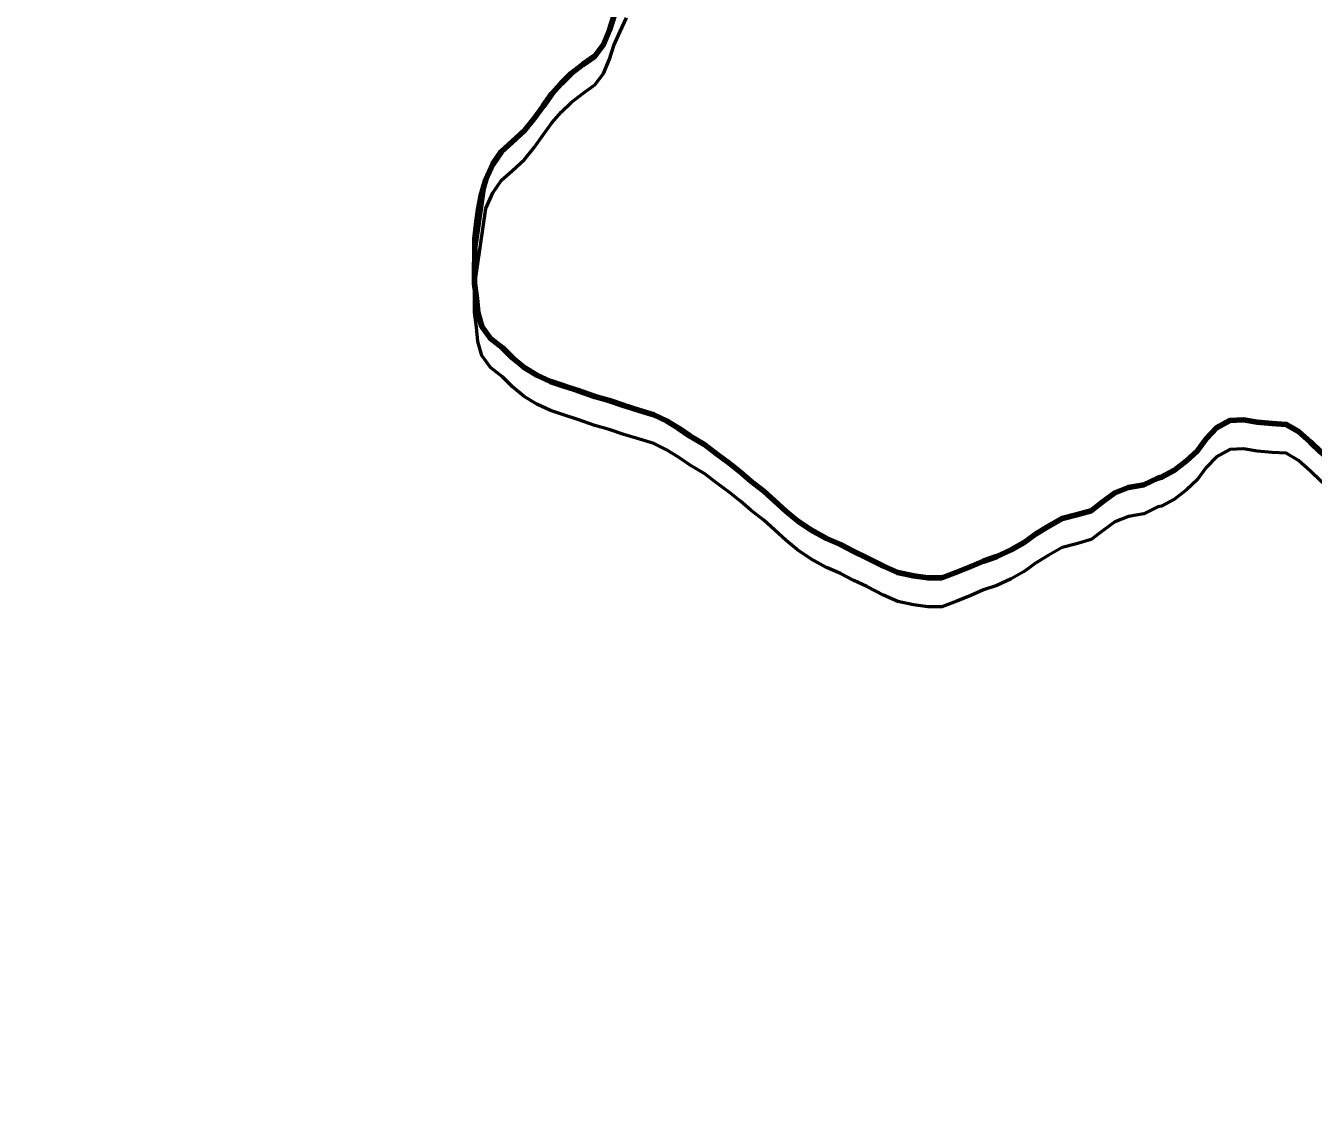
# Model space of a CAD drawing. Extents: x -1643653 to 4543381, y 1624270 to 13878484.
# Drawn here: x 738263 to 739428, y 8964486 to 8965460 of the extents above; entities that cross this region are included whole.
import ezdxf

# ---------------------------------------------------------------- set-up
doc = ezdxf.new("R2010")
doc.units = 0
doc.header["$LTSCALE"] = 200
for name, color, linetype, lineweight in [('1', 7, 'Continuous', 13), ('24', 7, 'Continuous', 25), ('26', 7, 'Continuous', 106), ('27', 7, 'Continuous', 53), ('28', 7, 'Continuous', 53), ('29', 7, 'Continuous', 13), ('53', 7, 'Continuous', 106)]:
    doc.layers.add(name, color=color, linetype=linetype, lineweight=lineweight)

msp = doc.modelspace()

# ---------------------------------------------------------------- linework, layer by layer
at = {"layer": '1', "lineweight": 25}
msp.add_spline([(814781, 9009175.5), (814787.2, 9009173.4), (814796.9, 9009173.4), (814799.4, 9009172.4), (814805.1, 9009174.5), (814805.6, 9009176.5), (814811.7, 9009179.5), (814811.7, 9009179.5), (814801.5, 9009181), (814790.7, 9009181.5), (814784.1, 9009183.1), (814777.4, 9009185.1), (814778.4, 9009175.5)], degree=3, dxfattribs=at)
at = {"layer": '24', "lineweight": 53}
for points in [[(738794.8, 8965468.2), (738790.8, 8965455.9), (738785.4, 8965442.9), (738777.6, 8965432.5), (738766.6, 8965424.7), (738756.3, 8965416.7), (738747, 8965407.7), (738738.7, 8965398.2), (738731, 8965387.3), (738722.8, 8965375.9), (738714.1, 8965365.1), (738702.7, 8965354.9), (738693.3, 8965346.3), (738685.2, 8965334.8), (738679.1, 8965320.7)], [(738679.1, 8965320.7), (738674.7, 8965306.5), (738672.4, 8965293.8), (738670.5, 8965280.1), (738669.1, 8965267.1), (738668.9, 8965253.9), (738668.9, 8965252.2)], [(738668.9, 8965252.2), (738668.7, 8965240.3), (738668.8, 8965226.9), (738670.5, 8965213.4), (738671.6, 8965200.6), (738675.5, 8965187.9), (738683.2, 8965177.1), (738694.2, 8965168.7), (738703.2, 8965159.7), (738713.8, 8965150.9), (738725.1, 8965143.9), (738737.4, 8965138.3), (738750.2, 8965134.1), (738762.3, 8965130), (738777.7, 8965124.5), (738790.7, 8965121), (738803.9, 8965116.6), (738817.9, 8965112.1), (738831.1, 8965108.1), (738842.5, 8965102.6), (738853.3, 8965095.9), (738864, 8965088.8), (738877.1, 8965080.8), (738887.6, 8965072.8), (738899.1, 8965064.4), (738909.3, 8965056.3), (738918.8, 8965048), (738930.6, 8965038.9), (738940.1, 8965030.3), (738950.8, 8965020.6), (738961, 8965012.2), (738972.9, 8965004.1), (738987.1, 8964996.1), (738999.8, 8964990.7), (739011.8, 8964984.5), (739023.7, 8964978.8), (739038.7, 8964971.1), (739051.7, 8964965.5), (739066, 8964962.6), (739078.9, 8964960.8), (739091.5, 8964960.7), (739105.2, 8964965.7), (739117.7, 8964970.9), (739129.2, 8964975.8), (739141.3, 8964980), (739154.4, 8964986), (739166, 8964992.5), (739176.3, 8965000.1), (739187.8, 8965007.2), (739200.3, 8965014.2), (739213.3, 8965017.6), (739226.5, 8965021.3), (739236.7, 8965029.1), (739248, 8965037.4), (739260.3, 8965042.4), (739274.4, 8965044.9), (739287, 8965050.9), (739290.4, 8965051.6), (739301.9, 8965058), (739312.9, 8965066.6), (739322.4, 8965075.3), (739330.8, 8965086.5), (739340.1, 8965096.4), (739352, 8965102.9), (739364.5, 8965103.5)], [(739364.5, 8965103.5), (739376.9, 8965101.4), (739390.5, 8965100.2), (739403.2, 8965099.4), (739414.3, 8965093), (739425.1, 8965083.3), (739434.1, 8965074.6), (739445.8, 8965064.2), (739454.3, 8965055), (739466.1, 8965039.9), (739474.4, 8965028.9), (739482.8, 8965015.4), (739492, 8965003.2), (739502.8, 8964991.6), (739513.5, 8964980.9), (739523.7, 8964971.8), (739534.5, 8964964.2), (739547.6, 8964956.3), (739561.2, 8964951), (739575.4, 8964946.4), (739588.6, 8964941.1), (739602.4, 8964933)]]:
    msp.add_lwpolyline(points, dxfattribs=at)
at = {"layer": '24'}
msp.add_spline([(738367.7, 8959924.4), (738437.2, 8960071.1), (738471.9, 8960121.3), (738537.5, 8960171.6), (738630.2, 8960202.5), (738765.3, 8960248.8), (738950.5, 8960322.2), (739124.2, 8960357), (739313.4, 8960368.5), (739359.7, 8960368.5), (739506.3, 8960291.3), (739610.6, 8960229.5), (739660.8, 8960198.6), (739703.2, 8960210.2), (739761.1, 8960275.8), (739826.7, 8960310.6), (739919.4, 8960314.5), (740031.3, 8960372.4), (740096.9, 8960453.5), (740178, 8960523), (740239.7, 8960542.3), (740340.1, 8960557.8), (740509.9, 8960496), (740648.9, 8960465.1), (740753.1, 8960465.1), (740865, 8960488.3), (740926.8, 8960519.2), (741135.2, 8960677.5), (741193.1, 8960747.1), (741278, 8960812.7), (741293.5, 8960851.3), (741300.5, 8960850.1), (741255.5, 8960925.1), (741195.5, 8961035.2), (741220.5, 8961105.2), (741225.5, 8961275.2), (741235.5, 8961375.3), (741255.5, 8961460.3), (741305.5, 8961510.3), (741355.4, 8961545.3), (741395.4, 8961605.3), (741440.4, 8961675.3), (741500.4, 8961730.4), (741545.4, 8961795.4), (741540.4, 8961925.4), (741555.4, 8962015.5), (741660.3, 8962135.5), (741690.3, 8962305.5), (741680.3, 8962425.6), (741700.3, 8962620.6), (741780.3, 8962700.7), (741975.2, 8962690.7), (742105.2, 8962630.6), (742195.2, 8962590.6), (742275.1, 8962580.6), (742390.1, 8962640.6), (742520.1, 8962655.6), (742770, 8962605.6), (742989.9, 8962550.6), (743104.8, 8962540.6), (743324.8, 8962590.6), (743524.7, 8962640.6), (743664.7, 8962635.6), (743774.6, 8962635.6), (743904.6, 8962675.7), (744079.5, 8962775.7), (744274.5, 8962990.7), (744539.4, 8963385.9), (744659.3, 8963580.9), (744879.3, 8963706), (745084.2, 8963786), (745299.1, 8963801), (745444.1, 8963831), (745664, 8963901), (745943.9, 8964026.1), (746173.8, 8964201.1), (746393.8, 8964276.1), (746543.7, 8964266.1), (746708.6, 8964376.2), (746898.6, 8964536.2), (747118.5, 8964656.2), (747248.5, 8964676.2), (747398.4, 8964766.3), (747428.4, 8964831.3), (747488.4, 8964891.3), (747623.3, 8964991.3), (747863.3, 8965106.4), (747993.2, 8965146.4), (748133.2, 8965221.4), (748228.1, 8965321.5), (748358.1, 8965451.5)], degree=3, dxfattribs=at)
at = {"layer": '26'}
msp.add_spline([(738852.4, 8967397.8), (738119.2, 8967456.1), (736819.8, 8967385.2), (735978.7, 8967299.6), (734932.4, 8966935.1), (733681.7, 8966482.5), (732152.4, 8966285.3), (730470.8, 8966190.5), (727806.8, 8965794.5), (726426, 8965189.7), (726351.8, 8965240.9), (726326.3, 8965228.3)], degree=3, dxfattribs=at)
at = {"layer": '27'}
for points in [[(738794.8, 8965468.2), (738790.8, 8965455.9), (738785.4, 8965442.9), (738777.6, 8965432.5), (738766.6, 8965424.7), (738756.3, 8965416.7), (738747, 8965407.7), (738738.7, 8965398.2), (738731, 8965387.3), (738722.8, 8965375.9), (738714.1, 8965365.1), (738702.7, 8965354.9), (738693.3, 8965346.3), (738685.2, 8965334.8), (738679.1, 8965320.7)], [(738702.7, 8965354.9), (738714.1, 8965365.1), (738722.8, 8965375.9), (738731, 8965387.3), (738738.7, 8965398.2), (738747, 8965407.7), (738756.3, 8965416.7), (738766.6, 8965424.7), (738777.6, 8965432.5), (738785.4, 8965442.9), (738790.8, 8965455.9), (738794.8, 8965468.2)], [(738685.2, 8965334.8), (738693.3, 8965346.3), (738702.7, 8965354.9)], [(738668.9, 8965252.2), (738668.9, 8965253.9), (738669.1, 8965267.1), (738670.5, 8965280.1), (738672.4, 8965293.8), (738674.7, 8965306.5), (738679.1, 8965320.7), (738685.2, 8965334.8)], [(738679.1, 8965320.7), (738674.7, 8965306.5), (738672.4, 8965293.8), (738670.5, 8965280.1), (738669.1, 8965267.1), (738668.9, 8965253.9), (738668.9, 8965252.2)], [(738668.9, 8965252.2), (738668.7, 8965240.3), (738668.8, 8965226.9), (738670.5, 8965213.4), (738671.6, 8965200.6), (738675.5, 8965187.9), (738683.2, 8965177.1), (738694.2, 8965168.7), (738703.2, 8965159.7), (738713.8, 8965150.9), (738725.1, 8965143.9), (738737.4, 8965138.3), (738750.2, 8965134.1), (738762.3, 8965130), (738777.7, 8965124.5), (738790.7, 8965121), (738803.9, 8965116.6), (738817.9, 8965112.1), (738831.1, 8965108.1), (738842.5, 8965102.6), (738853.3, 8965095.9), (738864, 8965088.8), (738877.1, 8965080.8), (738887.6, 8965072.8), (738899.1, 8965064.4), (738909.3, 8965056.3), (738918.8, 8965048), (738930.6, 8965038.9), (738940.1, 8965030.3), (738950.8, 8965020.6), (738961, 8965012.2), (738972.9, 8965004.1), (738987.1, 8964996.1), (738999.8, 8964990.7), (739011.8, 8964984.5), (739023.7, 8964978.8), (739038.7, 8964971.1), (739051.7, 8964965.5), (739066, 8964962.6), (739078.9, 8964960.8), (739091.5, 8964960.7), (739105.2, 8964965.7), (739117.7, 8964970.9), (739129.2, 8964975.8), (739141.3, 8964980), (739154.4, 8964986), (739166, 8964992.5), (739176.3, 8965000.1), (739187.8, 8965007.2), (739200.3, 8965014.2), (739213.3, 8965017.6), (739226.5, 8965021.3), (739236.7, 8965029.1), (739248, 8965037.4), (739260.3, 8965042.4), (739274.4, 8965044.9), (739287, 8965050.9), (739290.4, 8965051.6), (739301.9, 8965058), (739312.9, 8965066.6), (739322.4, 8965075.3), (739330.8, 8965086.5), (739340.1, 8965096.4), (739352, 8965102.9), (739364.5, 8965103.5)], [(738683.2, 8965177.1), (738675.5, 8965187.9), (738671.6, 8965200.6), (738670.5, 8965213.4), (738668.8, 8965226.9), (738668.7, 8965240.3), (738668.9, 8965252.2)], [(738713.8, 8965150.9), (738703.2, 8965159.7), (738694.2, 8965168.7), (738683.2, 8965177.1)], [(738762.3, 8965130), (738750.2, 8965134.1), (738737.4, 8965138.3), (738725.1, 8965143.9), (738713.8, 8965150.9)], [(738831.1, 8965108.1), (738817.9, 8965112.1), (738803.9, 8965116.6), (738790.7, 8965121), (738777.7, 8965124.5), (738762.3, 8965130)], [(738877.1, 8965080.8), (738864, 8965088.8), (738853.3, 8965095.9), (738842.5, 8965102.6), (738831.1, 8965108.1)], [(739364.5, 8965103.5), (739352, 8965102.9), (739340.1, 8965096.4), (739330.8, 8965086.5), (739322.4, 8965075.3)], [(739364.5, 8965103.5), (739376.9, 8965101.4), (739390.5, 8965100.2), (739403.2, 8965099.4), (739414.3, 8965093), (739425.1, 8965083.3), (739434.1, 8965074.6), (739445.8, 8965064.2), (739454.3, 8965055), (739466.1, 8965039.9), (739474.4, 8965028.9), (739482.8, 8965015.4), (739492, 8965003.2), (739502.8, 8964991.6), (739513.5, 8964980.9), (739523.7, 8964971.8), (739534.5, 8964964.2), (739547.6, 8964956.3), (739561.2, 8964951), (739575.4, 8964946.4), (739588.6, 8964941.1), (739602.4, 8964933)], [(739466.1, 8965039.9), (739454.3, 8965055), (739445.8, 8965064.2), (739434.1, 8965074.6), (739425.1, 8965083.3), (739414.3, 8965093), (739403.2, 8965099.4), (739390.5, 8965100.2), (739376.9, 8965101.4), (739364.5, 8965103.5)], [(738899.1, 8965064.4), (738887.6, 8965072.8), (738877.1, 8965080.8)], [(739322.4, 8965075.3), (739312.9, 8965066.6), (739301.9, 8965058), (739290.4, 8965051.6), (739287, 8965050.9)], [(738930.6, 8965038.9), (738918.8, 8965048), (738909.3, 8965056.3), (738899.1, 8965064.4)], [(739287, 8965050.9), (739274.4, 8965044.9), (739260.3, 8965042.4)], [(738987.1, 8964996.1), (738972.9, 8965004.1), (738961, 8965012.2), (738950.8, 8965020.6), (738940.1, 8965030.3), (738930.6, 8965038.9)], [(739260.3, 8965042.4), (739248, 8965037.4), (739236.7, 8965029.1), (739226.5, 8965021.3)], [(739226.5, 8965021.3), (739213.3, 8965017.6), (739200.3, 8965014.2), (739187.8, 8965007.2)], [(739187.8, 8965007.2), (739176.3, 8965000.1), (739166, 8964992.5)], [(739011.8, 8964984.5), (738999.8, 8964990.7), (738987.1, 8964996.1)], [(739166, 8964992.5), (739154.4, 8964986), (739141.3, 8964980), (739129.2, 8964975.8), (739117.7, 8964970.9), (739105.2, 8964965.7), (739091.5, 8964960.7)], [(739038.7, 8964971.1), (739023.7, 8964978.8), (739011.8, 8964984.5)], [(739091.5, 8964960.7), (739078.9, 8964960.8), (739066, 8964962.6), (739051.7, 8964965.5), (739038.7, 8964971.1)]]:
    msp.add_lwpolyline(points, dxfattribs=at)
msp.add_spline([(738852.4, 8967424), (738119.2, 8967482.3), (736819.8, 8967411.3), (735978.7, 8967325.8), (734932.4, 8966961.3), (733681.7, 8966508.6), (732152.4, 8966311.4), (730470.8, 8966216.6), (727806.8, 8965820.6), (726426, 8965215.8), (726351.8, 8965267.1), (726326.3, 8965254.5)], degree=3, dxfattribs=at)
at = {"layer": '28'}
for p, q in [((738668.9, 8965252.2), (738679.1, 8965320.7)), ((738668.9, 8965226.1), (738679.1, 8965294.5))]:
    msp.add_line(p, q, dxfattribs=at)
for points in [[(738679.1, 8965320.7), (738685.2, 8965334.8), (738693.3, 8965346.3), (738702.7, 8965354.9), (738714.1, 8965365.1), (738722.8, 8965375.9), (738731, 8965387.3), (738738.7, 8965398.2), (738747, 8965407.7), (738756.3, 8965416.7), (738766.6, 8965424.7), (738777.6, 8965432.5), (738785.4, 8965442.9), (738790.8, 8965455.9), (738794.8, 8965468.2)], [(738679.1, 8965294.5), (738685.2, 8965308.7), (738693.3, 8965320.1), (738702.7, 8965328.8), (738714.1, 8965339), (738722.8, 8965349.7), (738731, 8965361.1), (738738.7, 8965372), (738747, 8965381.6), (738756.3, 8965390.6), (738766.6, 8965398.6), (738777.6, 8965406.4), (738785.4, 8965416.7), (738790.8, 8965429.8), (738794.8, 8965442), (738800.4, 8965454.6), (738806.3, 8965467.1)], [(739364.5, 8965103.5), (739352, 8965102.9), (739340.1, 8965096.4), (739330.8, 8965086.5), (739322.4, 8965075.3), (739312.9, 8965066.6), (739301.9, 8965058), (739290.4, 8965051.6), (739287, 8965050.9), (739274.4, 8965044.9), (739260.3, 8965042.4), (739248, 8965037.4), (739236.7, 8965029.1), (739226.5, 8965021.3), (739213.3, 8965017.6), (739200.3, 8965014.2), (739187.8, 8965007.2), (739176.3, 8965000.1), (739166, 8964992.5), (739154.4, 8964986), (739141.3, 8964980), (739129.2, 8964975.8), (739117.7, 8964970.9), (739105.2, 8964965.7), (739091.5, 8964960.7), (739078.9, 8964960.8), (739066, 8964962.6), (739051.7, 8964965.5), (739038.7, 8964971.1), (739023.7, 8964978.8), (739011.8, 8964984.5), (738999.8, 8964990.7), (738987.1, 8964996.1), (738972.9, 8965004.1), (738961, 8965012.2), (738950.8, 8965020.6), (738940.1, 8965030.3), (738930.6, 8965038.9), (738918.8, 8965048), (738909.3, 8965056.3), (738899.1, 8965064.4), (738887.6, 8965072.8), (738877.1, 8965080.8), (738864, 8965088.8), (738853.3, 8965095.9), (738842.5, 8965102.6), (738831.1, 8965108.1), (738817.9, 8965112.1), (738803.9, 8965116.6), (738790.7, 8965121), (738777.7, 8965124.5), (738762.3, 8965130), (738750.2, 8965134.1), (738737.4, 8965138.3), (738725.1, 8965143.9), (738713.8, 8965150.9), (738703.2, 8965159.7), (738694.2, 8965168.7), (738683.2, 8965177.1), (738675.5, 8965187.9), (738671.6, 8965200.6), (738670.5, 8965213.4), (738668.8, 8965226.9), (738668.7, 8965240.3), (738668.9, 8965252.2)], [(739364.5, 8965077.3), (739352, 8965076.7), (739340.1, 8965070.2), (739330.8, 8965060.4), (739322.4, 8965049.2), (739312.9, 8965040.4), (739301.9, 8965031.8), (739290.4, 8965025.5), (739287, 8965024.8), (739274.4, 8965018.7), (739260.3, 8965016.2), (739248, 8965011.3), (739236.7, 8965003), (739226.5, 8964995.2), (739213.3, 8964991.4), (739200.3, 8964988), (739187.8, 8964981), (739176.3, 8964973.9), (739166, 8964966.3), (739154.4, 8964959.8), (739141.3, 8964953.8), (739129.2, 8964949.7), (739117.7, 8964944.7), (739105.2, 8964939.6), (739091.5, 8964934.5), (739078.9, 8964934.6), (739066, 8964936.4), (739051.7, 8964939.3), (739038.7, 8964945), (739023.7, 8964952.7), (739011.8, 8964958.3), (738999.8, 8964964.6), (738987.1, 8964970), (738972.9, 8964977.9), (738961, 8964986), (738950.8, 8964994.4), (738940.1, 8965004.1), (738930.6, 8965012.8), (738918.8, 8965021.8), (738909.3, 8965030.1), (738899.1, 8965038.2), (738887.6, 8965046.7), (738877.1, 8965054.6), (738864, 8965062.7), (738853.3, 8965069.8), (738842.5, 8965076.5), (738831.1, 8965082), (738817.9, 8965086), (738803.9, 8965090.4), (738790.7, 8965094.8), (738777.7, 8965098.4), (738762.3, 8965103.8), (738750.2, 8965107.9), (738737.4, 8965112.1), (738725.1, 8965117.7), (738713.8, 8965124.7), (738703.2, 8965133.5), (738694.2, 8965142.5), (738683.2, 8965151), (738675.5, 8965161.7), (738671.6, 8965174.4), (738670.5, 8965187.3), (738668.8, 8965200.8), (738668.7, 8965214.2), (738668.9, 8965226.1)], [(739602.4, 8964933), (739588.6, 8964941.1), (739575.4, 8964946.4), (739561.2, 8964951), (739547.6, 8964956.3), (739534.5, 8964964.2), (739523.7, 8964971.8), (739513.5, 8964980.9), (739502.8, 8964991.6), (739492, 8965003.2), (739482.8, 8965015.4), (739474.4, 8965028.9), (739466.1, 8965039.9), (739454.3, 8965055), (739445.8, 8965064.2), (739434.1, 8965074.6), (739425.1, 8965083.3), (739414.3, 8965093), (739403.2, 8965099.4), (739390.5, 8965100.2), (739376.9, 8965101.4), (739364.5, 8965103.5)], [(739602.4, 8964906.8), (739588.6, 8964914.9), (739575.4, 8964920.2), (739561.2, 8964924.8), (739547.6, 8964930.1), (739534.5, 8964938), (739523.7, 8964945.7), (739513.5, 8964954.7), (739502.8, 8964965.5), (739492, 8964977), (739482.8, 8964989.2), (739474.4, 8965002.7), (739466.1, 8965013.7), (739454.3, 8965028.8), (739445.8, 8965038.1), (739434.1, 8965048.5), (739425.1, 8965057.2), (739414.3, 8965066.8), (739403.2, 8965073.3), (739390.5, 8965074.1), (739376.9, 8965075.3), (739364.5, 8965077.3)]]:
    msp.add_lwpolyline(points, dxfattribs=at)
for points in [[(738852.4, 8967424), (738119.2, 8967482.3), (736819.8, 8967411.3), (735978.7, 8967325.8), (734932.4, 8966961.3), (733681.7, 8966508.6), (732152.4, 8966311.4), (730470.8, 8966216.6), (727806.8, 8965820.6), (726426, 8965215.8), (726351.8, 8965267.1), (726326.3, 8965254.5)], [(738852.4, 8967397.8), (738119.2, 8967456.1), (736819.8, 8967385.2), (735978.7, 8967299.6), (734932.4, 8966935.1), (733681.7, 8966482.5), (732152.4, 8966285.3), (730470.8, 8966190.5), (727806.8, 8965794.5), (726426, 8965189.7), (726351.8, 8965240.9), (726326.3, 8965228.3)]]:
    msp.add_spline(points, degree=3, dxfattribs=at)
at = {"layer": '29', "lineweight": 53}
for points in [[(738794.8, 8965468.2), (738790.8, 8965455.9), (738785.4, 8965442.9), (738777.6, 8965432.5), (738766.6, 8965424.7), (738756.3, 8965416.7), (738747, 8965407.7), (738738.7, 8965398.2), (738731, 8965387.3), (738722.8, 8965375.9), (738714.1, 8965365.1), (738702.7, 8965354.9), (738693.3, 8965346.3), (738685.2, 8965334.8), (738679.1, 8965320.7)], [(738679.1, 8965320.7), (738674.7, 8965306.5), (738672.4, 8965293.8), (738670.5, 8965280.1), (738669.1, 8965267.1), (738668.9, 8965253.9), (738668.9, 8965252.2)], [(738668.9, 8965252.2), (738668.7, 8965240.3), (738668.8, 8965226.9), (738670.5, 8965213.4), (738671.6, 8965200.6), (738675.5, 8965187.9), (738683.2, 8965177.1), (738694.2, 8965168.7), (738703.2, 8965159.7), (738713.8, 8965150.9), (738725.1, 8965143.9), (738737.4, 8965138.3), (738750.2, 8965134.1), (738762.3, 8965130), (738777.7, 8965124.5), (738790.7, 8965121), (738803.9, 8965116.6), (738817.9, 8965112.1), (738831.1, 8965108.1), (738842.5, 8965102.6), (738853.3, 8965095.9), (738864, 8965088.8), (738877.1, 8965080.8), (738887.6, 8965072.8), (738899.1, 8965064.4), (738909.3, 8965056.3), (738918.8, 8965048), (738930.6, 8965038.9), (738940.1, 8965030.3), (738950.8, 8965020.6), (738961, 8965012.2), (738972.9, 8965004.1), (738987.1, 8964996.1), (738999.8, 8964990.7), (739011.8, 8964984.5), (739023.7, 8964978.8), (739038.7, 8964971.1), (739051.7, 8964965.5), (739066, 8964962.6), (739078.9, 8964960.8), (739091.5, 8964960.7), (739105.2, 8964965.7), (739117.7, 8964970.9), (739129.2, 8964975.8), (739141.3, 8964980), (739154.4, 8964986), (739166, 8964992.5), (739176.3, 8965000.1), (739187.8, 8965007.2), (739200.3, 8965014.2), (739213.3, 8965017.6), (739226.5, 8965021.3), (739236.7, 8965029.1), (739248, 8965037.4), (739260.3, 8965042.4), (739274.4, 8965044.9), (739287, 8965050.9), (739290.4, 8965051.6), (739301.9, 8965058), (739312.9, 8965066.6), (739322.4, 8965075.3), (739330.8, 8965086.5), (739340.1, 8965096.4), (739352, 8965102.9), (739364.5, 8965103.5)], [(739364.5, 8965103.5), (739376.9, 8965101.4), (739390.5, 8965100.2), (739403.2, 8965099.4), (739414.3, 8965093), (739425.1, 8965083.3), (739434.1, 8965074.6), (739445.8, 8965064.2), (739454.3, 8965055), (739466.1, 8965039.9), (739474.4, 8965028.9), (739482.8, 8965015.4), (739492, 8965003.2), (739502.8, 8964991.6), (739513.5, 8964980.9), (739523.7, 8964971.8), (739534.5, 8964964.2), (739547.6, 8964956.3), (739561.2, 8964951), (739575.4, 8964946.4), (739588.6, 8964941.1), (739602.4, 8964933)]]:
    msp.add_lwpolyline(points, dxfattribs=at)
at = {"layer": '53'}
for points in [[(738794.8, 8965468.2), (738790.8, 8965455.9), (738785.4, 8965442.9), (738777.6, 8965432.5), (738766.6, 8965424.7), (738756.3, 8965416.7), (738747, 8965407.7), (738738.7, 8965398.2), (738731, 8965387.3), (738722.8, 8965375.9), (738714.1, 8965365.1), (738702.7, 8965354.9), (738693.3, 8965346.3), (738685.2, 8965334.8), (738679.1, 8965320.7)], [(738679.1, 8965320.7), (738674.7, 8965306.5), (738672.4, 8965293.8), (738670.5, 8965280.1), (738669.1, 8965267.1), (738668.9, 8965253.9), (738668.9, 8965252.2)], [(738668.9, 8965252.2), (738668.7, 8965240.3), (738668.8, 8965226.9), (738670.5, 8965213.4), (738671.6, 8965200.6), (738675.5, 8965187.9), (738683.2, 8965177.1), (738694.2, 8965168.7), (738703.2, 8965159.7), (738713.8, 8965150.9), (738725.1, 8965143.9), (738737.4, 8965138.3), (738750.2, 8965134.1), (738762.3, 8965130), (738777.7, 8965124.5), (738790.7, 8965121), (738803.9, 8965116.6), (738817.9, 8965112.1), (738831.1, 8965108.1), (738842.5, 8965102.6), (738853.3, 8965095.9), (738864, 8965088.8), (738877.1, 8965080.8), (738887.6, 8965072.8), (738899.1, 8965064.4), (738909.3, 8965056.3), (738918.8, 8965048), (738930.6, 8965038.9), (738940.1, 8965030.3), (738950.8, 8965020.6), (738961, 8965012.2), (738972.9, 8965004.1), (738987.1, 8964996.1), (738999.8, 8964990.7), (739011.8, 8964984.5), (739023.7, 8964978.8), (739038.7, 8964971.1), (739051.7, 8964965.5), (739066, 8964962.6), (739078.9, 8964960.8), (739091.5, 8964960.7), (739105.2, 8964965.7), (739117.7, 8964970.9), (739129.2, 8964975.8), (739141.3, 8964980), (739154.4, 8964986), (739166, 8964992.5), (739176.3, 8965000.1), (739187.8, 8965007.2), (739200.3, 8965014.2), (739213.3, 8965017.6), (739226.5, 8965021.3), (739236.7, 8965029.1), (739248, 8965037.4), (739260.3, 8965042.4), (739274.4, 8965044.9), (739287, 8965050.9), (739290.4, 8965051.6), (739301.9, 8965058), (739312.9, 8965066.6), (739322.4, 8965075.3), (739330.8, 8965086.5), (739340.1, 8965096.4), (739352, 8965102.9), (739364.5, 8965103.5)], [(739364.5, 8965103.5), (739376.9, 8965101.4), (739390.5, 8965100.2), (739403.2, 8965099.4), (739414.3, 8965093), (739425.1, 8965083.3), (739434.1, 8965074.6), (739445.8, 8965064.2), (739454.3, 8965055), (739466.1, 8965039.9), (739474.4, 8965028.9), (739482.8, 8965015.4), (739492, 8965003.2), (739502.8, 8964991.6), (739513.5, 8964980.9), (739523.7, 8964971.8), (739534.5, 8964964.2), (739547.6, 8964956.3), (739561.2, 8964951), (739575.4, 8964946.4), (739588.6, 8964941.1), (739602.4, 8964933)]]:
    msp.add_lwpolyline(points, dxfattribs=at)

doc.saveas('drawing.dxf')
